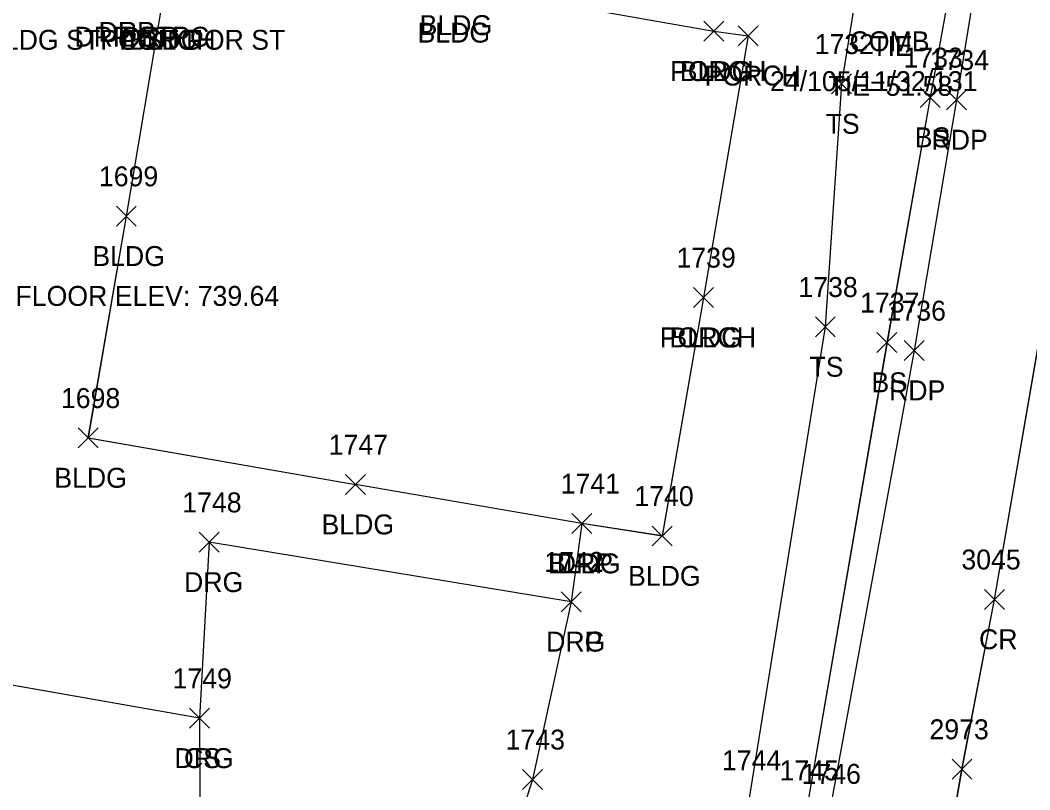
# Model space of a CAD drawing. Extents: x 1554668 to 1563881, y 831386 to 834374.
# Drawn here: x 1562200.2 to 1562301.4, y 832893.1 to 832970.3 of the extents above; entities that cross this region are included whole.
import ezdxf

# ---------------------------------------------------------------- set-up
doc = ezdxf.new("R2010")
doc.units = 0
for name, color, linetype in [('C_A', 7, 'Continuous'), ('C_C', 7, 'Continuous'), ('L_A', 7, 'Continuous'), ('L_C', 7, 'Continuous'), ('L_I', 7, 'Continuous'), ('L_TIC', 7, 'Continuous'), ('LBC', 7, 'Continuous'), ('LBF', 7, 'Continuous'), ('LELB', 7, 'Continuous'), ('P_A', 7, 'Continuous'), ('P_I', 7, 'Continuous'), ('P_TIC', 7, 'Continuous'), ('PET', 7, 'Continuous'), ('PRC', 7, 'Continuous'), ('R_A', 7, 'Continuous'), ('R_I', 7, 'Continuous'), ('R_TIC', 7, 'Continuous'), ('RDG', 7, 'Continuous'), ('RDP', 7, 'Continuous'), ('U_A', 7, 'Continuous'), ('U_C', 7, 'Continuous')]:
    doc.layers.add(name, color=color, linetype=linetype)

msp = doc.modelspace()

# ---------------------------------------------------------------- linework, layer by layer
at = {"layer": 'L_TIC'}
for points in [[(1562268.73, 832968.23), (1562270.73, 832970.23)], [(1562270.73, 832968.23), (1562268.73, 832970.23)], [(1562268.73, 832968.23), (1562270.73, 832970.23)], [(1562270.73, 832968.23), (1562268.73, 832970.23)], [(1562272.18, 832967.78), (1562274.18, 832969.78)], [(1562274.18, 832967.78), (1562272.18, 832969.78)], [(1562281.54, 832962.94), (1562283.54, 832964.94)], [(1562283.54, 832962.94), (1562281.54, 832964.94)], [(1562290.45, 832961.58), (1562292.45, 832963.58)], [(1562292.45, 832961.58), (1562290.45, 832963.58)], [(1562209.8, 832949.67), (1562211.8, 832951.67)], [(1562211.8, 832949.67), (1562209.8, 832951.67)], [(1562267.69, 832941.51), (1562269.69, 832943.51)], [(1562269.69, 832941.51), (1562267.69, 832943.51)], [(1562267.69, 832941.51), (1562269.69, 832943.51)], [(1562269.69, 832941.51), (1562267.69, 832943.51)], [(1562279.92, 832938.56), (1562281.92, 832940.56)], [(1562281.92, 832938.56), (1562279.92, 832940.56)], [(1562286.1, 832937), (1562288.1, 832939)], [(1562288.1, 832937), (1562286.1, 832939)], [(1562205.98, 832927.42), (1562207.98, 832929.42)], [(1562207.98, 832927.42), (1562205.98, 832929.42)], [(1562205.98, 832927.42), (1562207.98, 832929.42)], [(1562207.98, 832927.42), (1562205.98, 832929.42)], [(1562232.79, 832922.74), (1562234.79, 832924.74)], [(1562234.79, 832922.74), (1562232.79, 832924.74)], [(1562232.79, 832922.74), (1562234.79, 832924.74)], [(1562234.79, 832922.74), (1562232.79, 832924.74)], [(1562255.5, 832918.83), (1562257.5, 832920.83)], [(1562257.5, 832918.83), (1562255.5, 832920.83)], [(1562263.54, 832917.58), (1562265.54, 832919.58)], [(1562265.54, 832917.58), (1562263.54, 832919.58)], [(1562217.14, 832899.29), (1562219.14, 832901.29)], [(1562219.14, 832899.29), (1562217.14, 832901.29)]]:
    msp.add_lwpolyline(points, dxfattribs=at)
at = {"layer": 'LBC'}
for points in [[(1562220.51, 832977.11), (1562243.42, 832973.09), (1562243.63, 832973.84), (1562269.72, 832969.23)], [(1562220.51, 832977.11), (1562243.42, 832973.09), (1562243.63, 832973.84), (1562269.72, 832969.23)], [(1562220.51, 832977.11), (1562243.42, 832973.09), (1562243.63, 832973.84), (1562269.72, 832969.23)], [(1562220.51, 832977.11), (1562243.42, 832973.09), (1562243.63, 832973.84), (1562269.73, 832969.23)], [(1562206.98, 832928.42), (1562210.8, 832950.67), (1562214.47, 832972.37)], [(1562206.99, 832928.42), (1562210.8, 832950.66), (1562214.47, 832972.37)], [(1562206.99, 832928.42), (1562210.8, 832950.66), (1562214.47, 832972.37)], [(1562206.99, 832928.42), (1562210.8, 832950.66), (1562214.47, 832972.37)], [(1562268.69, 832942.51), (1562264.54, 832918.57), (1562256.5, 832919.83), (1562233.79, 832923.74)], [(1562268.69, 832942.51), (1562264.54, 832918.57), (1562256.5, 832919.83), (1562233.79, 832923.74)], [(1562268.69, 832942.51), (1562264.54, 832918.57), (1562256.5, 832919.83), (1562233.79, 832923.74)], [(1562268.69, 832942.51), (1562264.54, 832918.58), (1562256.5, 832919.83), (1562233.79, 832923.74)], [(1562206.98, 832928.42), (1562233.79, 832923.74)], [(1562206.99, 832928.42), (1562233.79, 832923.74)], [(1562206.99, 832928.42), (1562233.79, 832923.74)], [(1562206.99, 832928.42), (1562233.79, 832923.74)]]:
    msp.add_lwpolyline(points, dxfattribs=at)
at = {"layer": 'LBF'}
for points in [[(1562269.72, 832969.23), (1562273.18, 832968.78), (1562268.69, 832942.51)], [(1562269.72, 832969.23), (1562273.18, 832968.78), (1562268.69, 832942.51)], [(1562269.72, 832969.23), (1562273.18, 832968.78), (1562268.69, 832942.51)], [(1562269.73, 832969.23), (1562273.18, 832968.78), (1562268.69, 832942.51)]]:
    msp.add_lwpolyline(points, dxfattribs=at)
at = {"layer": 'LELB'}
for points in [[(1562200.32, 833009.34), (1562250.03, 832998.9), (1562276.39, 832991.44), (1562294.26, 832987.3), (1562294.51, 832979.71), (1562291.45, 832962.58), (1562287.11, 832938), (1562279.03, 832891.06), (1562273.32, 832854.57), (1562271.93, 832849.04), (1562264.25, 832813.85), (1562264.73, 832800.26), (1562260.83, 832790.59), (1562254.99, 832763.77), (1562255.21, 832758.11), (1562250.52, 832738.02), (1562244.86, 832713.35), (1562243.79, 832698.65), (1562237.93, 832666.67), (1562233.86, 832643.44), (1562225.51, 832600.62), (1562224.97, 832593.62)], [(1562200.32, 833009.34), (1562250.03, 832998.9), (1562276.39, 832991.44), (1562294.26, 832987.3), (1562294.51, 832979.71), (1562291.45, 832962.58), (1562287.11, 832938), (1562279.03, 832891.06), (1562273.32, 832854.57), (1562271.93, 832849.04), (1562264.25, 832813.85), (1562264.73, 832800.26), (1562260.83, 832790.59), (1562254.99, 832763.77), (1562255.21, 832758.11), (1562250.52, 832738.02), (1562244.86, 832713.35), (1562243.79, 832698.65), (1562237.93, 832666.67), (1562233.86, 832643.44), (1562225.51, 832600.62), (1562224.97, 832593.62)], [(1562200.32, 833009.34), (1562250.03, 832998.9), (1562276.39, 832991.44), (1562294.26, 832987.3), (1562294.51, 832979.71), (1562291.45, 832962.58), (1562287.11, 832938), (1562279.03, 832891.06), (1562273.32, 832854.57), (1562271.93, 832849.04), (1562264.25, 832813.85), (1562264.73, 832800.26), (1562260.83, 832790.59), (1562254.99, 832763.77), (1562255.21, 832758.11), (1562250.52, 832738.02), (1562244.86, 832713.35), (1562243.79, 832698.65), (1562237.93, 832666.67), (1562233.86, 832643.44), (1562225.51, 832600.62), (1562224.97, 832593.62)], [(1562200.32, 833009.34), (1562250.03, 832998.9), (1562276.4, 832991.44), (1562294.25, 832987.3), (1562294.51, 832979.71), (1562291.45, 832962.58), (1562287.1, 832938), (1562279.02, 832891.06), (1562273.31, 832854.56), (1562271.93, 832849.04), (1562264.25, 832813.85), (1562264.72, 832800.26), (1562260.83, 832790.58), (1562254.98, 832763.77), (1562255.2, 832758.1), (1562250.52, 832738.02), (1562244.86, 832713.34), (1562243.79, 832698.64), (1562237.93, 832666.66), (1562233.86, 832643.44), (1562225.5, 832600.62), (1562224.97, 832593.62)], [(1562200.34, 832991.63), (1562245.9, 832983.61), (1562275.38, 832978.52), (1562285.47, 832982.22), (1562282.54, 832963.94), (1562280.91, 832939.56), (1562273.25, 832892.07), (1562268.35, 832860.95), (1562266.65, 832849.07), (1562259.56, 832817.31)], [(1562200.34, 832991.63), (1562245.9, 832983.61), (1562275.38, 832978.52), (1562285.47, 832982.22), (1562282.54, 832963.94), (1562280.91, 832939.56), (1562273.25, 832892.07), (1562268.35, 832860.95), (1562266.65, 832849.07), (1562259.56, 832817.31)], [(1562200.34, 832991.63), (1562245.9, 832983.61), (1562275.38, 832978.52), (1562285.47, 832982.22), (1562282.54, 832963.94), (1562280.91, 832939.56), (1562273.25, 832892.07), (1562268.35, 832860.95), (1562266.65, 832849.07), (1562259.56, 832817.31)], [(1562200.34, 832991.63), (1562245.89, 832983.61), (1562275.39, 832978.52), (1562285.47, 832982.22), (1562282.54, 832963.94), (1562280.92, 832939.56), (1562273.25, 832892.07), (1562268.35, 832860.95), (1562266.65, 832849.06), (1562259.56, 832817.3)], [(1562218.14, 832900.3), (1562218.27, 832876.81), (1562215.96, 832854.34), (1562215.7, 832828.48), (1562203.99, 832802.4), (1562207.07, 832776.24), (1562211.15, 832738.44), (1562206.51, 832714.61), (1562211.88, 832706.88), (1562214.05, 832687.27), (1562219.87, 832665.89), (1562225.54, 832652.43), (1562223.31, 832642.66), (1562220.95, 832627.47), (1562218.6, 832610.01), (1562223.02, 832601.1)], [(1562218.14, 832900.3), (1562218.27, 832876.81), (1562215.96, 832854.34), (1562215.7, 832828.48), (1562203.99, 832802.4), (1562207.07, 832776.24), (1562211.15, 832738.44), (1562206.51, 832714.61), (1562211.88, 832706.88), (1562214.05, 832687.27), (1562219.87, 832665.89), (1562225.54, 832652.43), (1562223.31, 832642.66), (1562220.95, 832627.47), (1562218.6, 832610.01), (1562223.02, 832601.1)], [(1562218.14, 832900.3), (1562218.27, 832876.81), (1562215.96, 832854.34), (1562215.7, 832828.48), (1562203.99, 832802.4), (1562207.07, 832776.24), (1562211.15, 832738.44), (1562206.51, 832714.61), (1562211.88, 832706.88), (1562214.05, 832687.27), (1562219.87, 832665.89), (1562225.54, 832652.43), (1562223.31, 832642.66), (1562220.95, 832627.47), (1562218.6, 832610.01), (1562223.02, 832601.1)], [(1562218.14, 832900.29), (1562218.27, 832876.8), (1562215.95, 832854.33), (1562215.7, 832828.48), (1562203.99, 832802.39), (1562207.07, 832776.24), (1562211.15, 832738.44), (1562206.51, 832714.61), (1562211.88, 832706.88), (1562214.05, 832687.27), (1562219.87, 832665.89), (1562225.54, 832652.43), (1562223.31, 832642.66), (1562220.94, 832627.46), (1562218.6, 832610.02), (1562223.01, 832601.1)]]:
    msp.add_lwpolyline(points, dxfattribs=at)
at = {"layer": 'P_TIC'}
for points in [[(1562293.08, 832961.34), (1562295.08, 832963.34)], [(1562295.08, 832961.34), (1562293.08, 832963.34)], [(1562288.82, 832936.19), (1562290.82, 832938.19)], [(1562290.82, 832936.19), (1562288.82, 832938.19)], [(1562296.9, 832911.22), (1562298.9, 832913.22)], [(1562298.9, 832911.22), (1562296.9, 832913.22)], [(1562293.63, 832894.18), (1562295.63, 832896.18)], [(1562295.63, 832894.18), (1562293.63, 832896.18)]]:
    msp.add_lwpolyline(points, dxfattribs=at)
at = {"layer": 'PET'}
for points in [[(1562106.98, 833034.5), (1562145.64, 833026.76), (1562182.53, 833018.03), (1562203.12, 833014.61), (1562250.91, 833004.6), (1562277.05, 832996.46), (1562298.43, 832991.91), (1562298.06, 832988.09), (1562296.79, 832979.03), (1562294.08, 832962.34), (1562289.82, 832937.19), (1562281.29, 832890.71), (1562274.76, 832853.2), (1562273.89, 832849.08), (1562267.57, 832813.61)], [(1562106.98, 833034.5), (1562145.64, 833026.76), (1562182.53, 833018.03), (1562203.12, 833014.61), (1562250.91, 833004.6), (1562277.05, 832996.46), (1562298.43, 832991.91), (1562298.06, 832988.09), (1562296.79, 832979.03), (1562294.08, 832962.34), (1562289.82, 832937.19), (1562281.29, 832890.71), (1562274.76, 832853.2), (1562273.89, 832849.08), (1562267.57, 832813.61)], [(1562106.98, 833034.5), (1562145.64, 833026.76), (1562182.53, 833018.03), (1562203.12, 833014.61), (1562250.91, 833004.6), (1562277.05, 832996.46), (1562298.43, 832991.91), (1562298.06, 832988.09), (1562296.79, 832979.03), (1562294.08, 832962.34), (1562289.82, 832937.19), (1562281.29, 832890.71), (1562274.76, 832853.2), (1562273.89, 832849.08), (1562267.57, 832813.61)], [(1562106.98, 833034.5), (1562145.63, 833026.76), (1562182.53, 833018.03), (1562203.12, 833014.61), (1562250.91, 833004.6), (1562277.05, 832996.46), (1562298.43, 832991.91), (1562298.06, 832988.09), (1562296.79, 832979.03), (1562294.08, 832962.34), (1562289.82, 832937.19), (1562281.29, 832890.71), (1562274.76, 832853.19), (1562273.89, 832849.08), (1562267.57, 832813.6)]]:
    msp.add_lwpolyline(points, dxfattribs=at)
at = {"layer": 'PRC'}
for points in [[(1562275.78, 832790.08), (1562288.13, 832857.63), (1562294.64, 832895.18), (1562297.9, 832912.22), (1562304.77, 832952), (1562312.11, 832994.96), (1562319.8, 833040.19), (1562329.45, 833095.88), (1562335.38, 833129.58), (1562341.52, 833165.95), (1562348.42, 833208.95), (1562356.27, 833252.91), (1562374.33, 833358.79), (1562379.82, 833391.64)], [(1562275.78, 832790.08), (1562288.13, 832857.63), (1562294.64, 832895.18), (1562297.9, 832912.22), (1562304.77, 832952), (1562312.11, 832994.96), (1562319.8, 833040.19), (1562329.45, 833095.88), (1562335.38, 833129.58), (1562341.52, 833165.95), (1562348.42, 833208.95), (1562356.27, 833252.91), (1562374.33, 833358.79), (1562379.82, 833391.64)], [(1562275.78, 832790.08), (1562288.13, 832857.63), (1562294.64, 832895.18), (1562297.9, 832912.22), (1562304.77, 832952), (1562312.11, 832994.96), (1562319.8, 833040.19), (1562329.45, 833095.88), (1562335.38, 833129.58), (1562341.52, 833165.95), (1562348.42, 833208.95), (1562356.27, 833252.91), (1562374.33, 833358.79), (1562379.82, 833391.64)], [(1562275.78, 832790.08), (1562288.13, 832857.63), (1562294.63, 832895.18), (1562297.9, 832912.22), (1562304.76, 832951.99), (1562312.11, 832994.96), (1562319.8, 833040.18), (1562329.45, 833095.88), (1562335.38, 833129.58), (1562341.52, 833165.95), (1562348.42, 833208.96), (1562356.27, 833252.91), (1562374.33, 833358.78), (1562379.82, 833391.64)]]:
    msp.add_lwpolyline(points, dxfattribs=at)
at = {"layer": 'R_TIC'}
for points in [[(1562255.5, 832918.83), (1562257.5, 832920.83)], [(1562257.5, 832918.83), (1562255.5, 832920.83)], [(1562218.1, 832916.95), (1562220.1, 832918.95)], [(1562220.1, 832916.95), (1562218.1, 832918.95)], [(1562254.42, 832910.98), (1562256.42, 832912.98)], [(1562256.42, 832910.98), (1562254.42, 832912.98)], [(1562254.42, 832910.98), (1562256.42, 832912.98)], [(1562256.42, 832910.98), (1562254.42, 832912.98)], [(1562217.14, 832899.29), (1562219.14, 832901.29)], [(1562219.14, 832899.29), (1562217.14, 832901.29)], [(1562250.55, 832893.15), (1562252.55, 832895.15)], [(1562252.55, 832893.15), (1562250.55, 832895.15)]]:
    msp.add_lwpolyline(points, dxfattribs=at)
at = {"layer": 'RDG'}
for points in [[(1562255.42, 832911.98), (1562219.1, 832917.95), (1562218.14, 832900.29), (1562188.62, 832905.47)], [(1562255.43, 832911.98), (1562219.1, 832917.96), (1562218.14, 832900.3), (1562188.63, 832905.47)], [(1562255.43, 832911.98), (1562219.1, 832917.96), (1562218.14, 832900.3), (1562188.63, 832905.47)], [(1562255.43, 832911.98), (1562219.1, 832917.96), (1562218.14, 832900.3), (1562188.63, 832905.47)]]:
    msp.add_lwpolyline(points, dxfattribs=at)
at = {"layer": 'RDP'}
for points in [[(1562256.5, 832919.83), (1562255.42, 832911.98), (1562251.55, 832894.15), (1562240.19, 832858.53), (1562236.92, 832836.57), (1562259.56, 832817.3), (1562257.15, 832792.19), (1562260.83, 832790.58), (1562262.7, 832788.04)], [(1562256.5, 832919.83), (1562255.43, 832911.98), (1562251.55, 832894.15), (1562240.19, 832858.54), (1562236.93, 832836.57), (1562259.56, 832817.31), (1562257.15, 832792.2), (1562260.83, 832790.59), (1562262.71, 832788.04)], [(1562256.5, 832919.83), (1562255.43, 832911.98), (1562251.55, 832894.15), (1562240.19, 832858.54), (1562236.93, 832836.57), (1562259.56, 832817.31), (1562257.15, 832792.2), (1562260.83, 832790.59), (1562262.71, 832788.04)], [(1562256.5, 832919.83), (1562255.43, 832911.98), (1562251.55, 832894.15), (1562240.19, 832858.54), (1562236.93, 832836.57), (1562259.56, 832817.31), (1562257.15, 832792.2), (1562260.83, 832790.59), (1562262.71, 832788.04)]]:
    msp.add_lwpolyline(points, dxfattribs=at)

# ---------------------------------------------------------------- texts
at = {"layer": 'C_A'}
msp.add_text('TIE', height=2, dxfattribs=at).set_placement((1562285.53, 832966.75))
at = {"layer": 'C_C'}
msp.add_text('TIE=51.58', height=2, dxfattribs=at).set_placement((1562281.24, 832962.75))
at = {"layer": 'L_A'}
for s, p in [('BLDG', (1562240.22, 832968.84)), ('BLDG STPC ST POR ST', (1562196.73, 832967.37)), ('DRP STPC', (1562205.59, 832967.68)), ('PORCH', (1562210.09, 832967.37)), ('BLDG', (1562211.06, 832967.37)), ('BLDG', (1562240.01, 832968.09)), ('PORCH', (1562265.35, 832964.23)), ('BLDG', (1562266.32, 832964.23)), ('PORCH', (1562268.8, 832963.78)), ('TS', (1562280.95, 832958.94)), ('BS', (1562289.89, 832957.58)), ('BLDG', (1562207.39, 832945.67)), ('PORCH', (1562264.31, 832937.51)), ('BLDG', (1562265.28, 832937.51)), ('TS', (1562279.33, 832934.56)), ('BS', (1562285.55, 832933)), ('BLDG', (1562203.57, 832923.42)), ('BLDG', (1562203.57, 832923.42)), ('BLDG', (1562230.38, 832918.74)), ('BLDG', (1562230.38, 832918.74)), ('BLDG', (1562253.09, 832914.83)), ('BLDG', (1562261.13, 832913.58)), ('CS', (1562216.58, 832895.29))]:
    msp.add_text(s, height=2, dxfattribs=at).set_placement(p)
at = {"layer": 'L_C'}
msp.add_text('CONC FLOOR ELEV: 739.64', height=2, dxfattribs=at).set_placement((1562191.06, 832941.67))
at = {"layer": 'L_I'}
for s, p in [('1732', (1562279.85, 832966.94)), ('1733', (1562288.76, 832965.58)), ('1699', (1562208.05, 832953.67)), ('1739', (1562265.99, 832945.51)), ('1739', (1562265.99, 832945.51)), ('1738', (1562278.22, 832942.56)), ('1737', (1562284.41, 832941)), ('1698', (1562204.24, 832931.42)), ('1698', (1562204.24, 832931.42)), ('1747', (1562231.1, 832926.74)), ('1747', (1562231.1, 832926.74)), ('1741', (1562254.37, 832922.83)), ('1740', (1562261.76, 832921.58)), ('1749', (1562215.44, 832903.29)), ('1744', (1562270.55, 832895.07)), ('1745', (1562276.33, 832894.06))]:
    msp.add_text(s, height=2, dxfattribs=at).set_placement(p)
at = {"layer": 'P_A'}
for s, p in [('RDP', (1562291.57, 832957.34)), ('RDP', (1562287.31, 832932.19)), ('CR', (1562296.34, 832907.22))]:
    msp.add_text(s, height=2, dxfattribs=at).set_placement(p)
at = {"layer": 'P_I'}
for s, p in [('1734', (1562291.39, 832965.34)), ('1736', (1562287.07, 832940.19)), ('3045', (1562294.57, 832915.22)), ('2973', (1562291.37, 832898.18)), ('1746', (1562278.54, 832893.71))]:
    msp.add_text(s, height=2, dxfattribs=at).set_placement(p)
at = {"layer": 'R_A'}
for s, p in [('DRP', (1562208.02, 832968.17)), ('DRP', (1562210.34, 832967.68)), ('DRP', (1562253.98, 832914.83)), ('DRG', (1562216.59, 832912.95)), ('DRG', (1562252.91, 832906.98)), ('DRP', (1562252.91, 832906.98)), ('DRG', (1562215.63, 832895.29))]:
    msp.add_text(s, height=2, dxfattribs=at).set_placement(p)
at = {"layer": 'R_I'}
for s, p in [('1741', (1562254.37, 832922.83)), ('1748', (1562216.41, 832920.95)), ('1742', (1562252.73, 832914.98)), ('1742', (1562252.73, 832914.98)), ('1749', (1562215.44, 832903.29)), ('1743', (1562248.85, 832897.15))]:
    msp.add_text(s, height=2, dxfattribs=at).set_placement(p)
at = {"layer": 'U_A'}
msp.add_text('COMB', height=2, dxfattribs=at).set_placement((1562283.35, 832967.22))
at = {"layer": 'U_C'}
msp.add_text('24/105/11/32/131', height=2, dxfattribs=at).set_placement((1562275.37, 832963.22))

doc.saveas('drawing.dxf')
